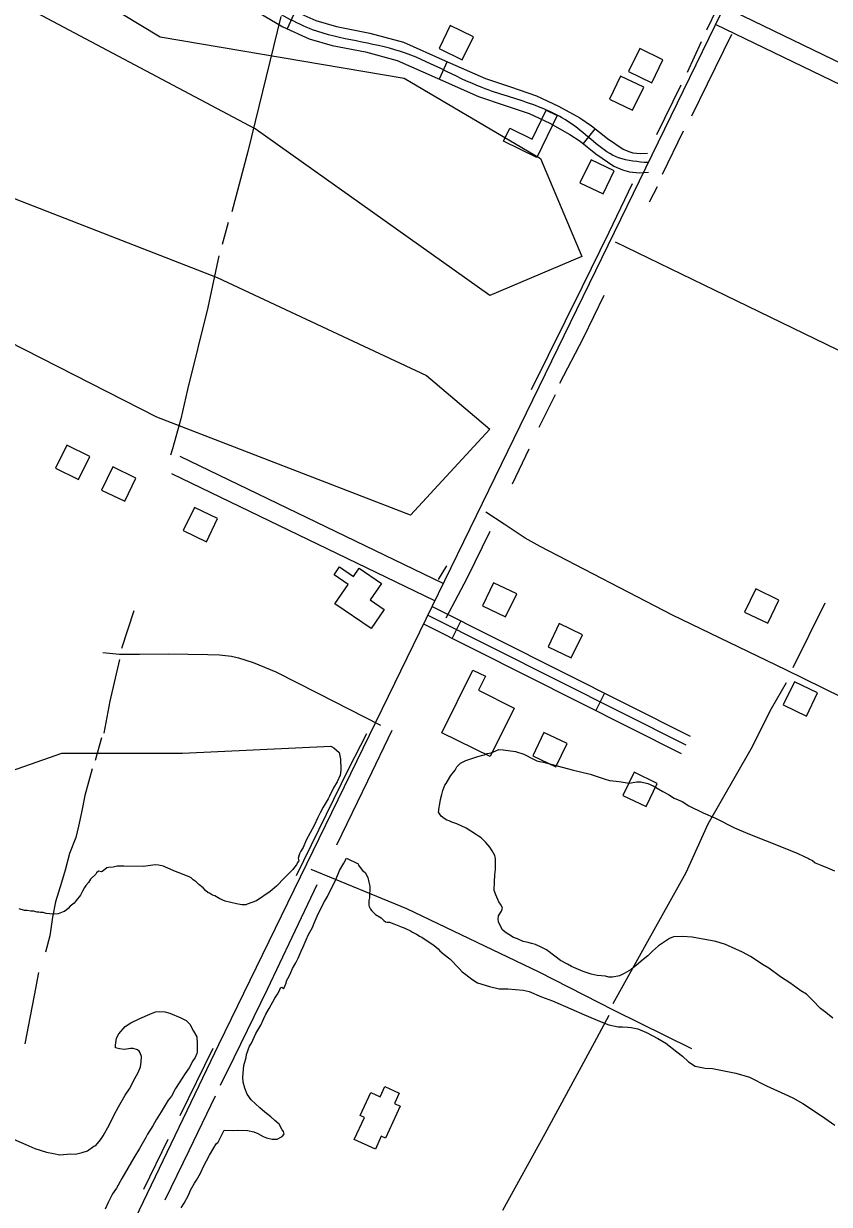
# Model space of a CAD drawing. Extents: x 3598634 to 3636690, y 517270 to 542944.
# Drawn here: x 3620831 to 3622085, y 529067 to 530905 of the extents above; entities that cross this region are included whole.
import ezdxf

# ---------------------------------------------------------------- set-up
doc = ezdxf.new("R2010")
doc.units = 0
for name, color, linetype in [('V-BLDG-OTLN', 7, 'Continuous'), ('V-ROAD-CNTR', 7, 'Continuous'), ('V-SITE-VEGE', 7, 'Continuous'), ('V-TOPO-SHOR', 7, 'Continuous')]:
    doc.layers.add(name, color=color, linetype=linetype)

msp = doc.modelspace()

# ---------------------------------------------------------------- linework, layer by layer
at = {"layer": 'V-BLDG-OTLN'}
for points in [[(3621513.5, 530848.1), (3621530.9, 530884.1), (3621494.9, 530901.6), (3621477.5, 530865.6)], [(3621808.2, 530812.4), (3621825.6, 530848.4), (3621789.6, 530865.8), (3621772.2, 530829.8)], [(3621778.4, 530769.6), (3621795.9, 530805.6), (3621759.9, 530823), (3621742.4, 530787.1)], [(3621661.3, 530761.5), (3621629.6, 530696.4), (3621577.8, 530721.6), (3621587.5, 530741.6), (3621622.1, 530724.8), (3621644.1, 530769.9)], [(3621732.5, 530639.4), (3621749.9, 530675.4), (3621713.9, 530692.8), (3621696.5, 530656.8)], [(3620916.9, 530195.1), (3620934.5, 530231), (3620898.5, 530248.5), (3620881, 530212.6)], [(3620988.6, 530161.3), (3621006.1, 530197.3), (3620970.1, 530214.8), (3620952.6, 530178.8)], [(3621115.6, 530098.3), (3621133.1, 530134.2), (3621097.1, 530151.7), (3621079.6, 530115.8)], [(3621371.7, 529963.3), (3621315.4, 530001.9), (3621336, 530032), (3621314.4, 530046.8), (3621322.8, 530059.1), (3621344.5, 530044.3), (3621353.2, 530057.1), (3621387.7, 530033.4), (3621370.1, 530007.7), (3621391.9, 529992.7)], [(3621562.2, 530034.5), (3621544.9, 529998.5), (3621580.9, 529981.2), (3621598.2, 530017.2)], [(3621970.1, 530024.9), (3621952.8, 529988.9), (3621988.8, 529971.6), (3622006.2, 530007.6)], [(3621664.3, 529970.9), (3621647, 529934.9), (3621683.1, 529917.6), (3621700.4, 529953.6)], [(3621594.4, 529839.5), (3621556.9, 529763.9), (3621481.9, 529801.2), (3621530.2, 529898.5), (3621549.6, 529888.9), (3621538.8, 529867.1)], [(3622030.2, 529880.4), (3622012.9, 529844.4), (3622049, 529827.1), (3622066.3, 529863.1)], [(3621640.4, 529801.4), (3621623.1, 529765.4), (3621659.2, 529748.1), (3621676.5, 529784.1)], [(3621780.8, 529739.6), (3621763.5, 529703.6), (3621799.5, 529686.2), (3621816.8, 529722.3)], [(3621355, 529205.6), (3621371.2, 529241.1), (3621385.7, 529234.5), (3621393.1, 529250.6), (3621415.4, 529240.3), (3621408, 529224.2), (3621417.2, 529219.9), (3621394.4, 529170), (3621387.5, 529173.1), (3621378.4, 529153.2), (3621345.6, 529168.2), (3621361.4, 529202.6)]]:
    msp.add_lwpolyline(points, close=True, dxfattribs=at)
at = {"layer": 'V-ROAD-CNTR'}
for p, q in [((3621253.7, 530923.7), (3621241.4, 530896.3)), ((3621490, 530845.5), (3621477.8, 530818.1)), ((3621720.3, 530741.3), (3621701.5, 530717.8)), ((3621511.4, 529975), (3621498, 529948.2)), ((3621734.8, 529862.6), (3621721.3, 529835.8))]:
    msp.add_line(p, q, dxfattribs=at)
for points in [[(3621135, 529316.2), (3622502.4, 532125.7), (3623580.8, 534351.7)], [(3621683, 531537), (3623653.2, 530580.9), (3623664.9, 530578.1), (3623677.7, 530563.9), (3623684.4, 530542.3), (3623686.1, 530502.1), (3623679, 530481.8), (3623523.7, 530169.8), (3623507, 530155.5), (3623482.2, 530151.9), (3623455.4, 530158.3), (3623142.4, 530306.4), (3621907.5, 530903.4)], [(3621669.9, 531510), (3623643.1, 530552.5), (3623648.8, 530551.1), (3623651, 530548.7), (3623654.6, 530537.1), (3623655.9, 530506.6), (3623651.3, 530493.5), (3623499.6, 530188.6), (3623494.1, 530183.9), (3623483.6, 530182.4), (3623465.5, 530186.8), (3623155.4, 530333.5), (3621920.6, 530930.4)], [(3621211.9, 530947.7), (3621248.4, 530926), (3621286, 530909.2), (3621318.2, 530899.8), (3621370, 530889.6), (3621422.3, 530875.5), (3621486.9, 530846.8), (3621549.7, 530819), (3621588.6, 530806.1), (3621628.9, 530792.4), (3621663.4, 530776.1), (3621696.5, 530757.8), (3621714.8, 530745.6), (3621739.4, 530726), (3621764, 530709), (3621772.7, 530705.3), (3621779.1, 530703.7), (3621790.1, 530702.5), (3621801.9, 530703.1)], [(3621196.6, 530921.9), (3621234.6, 530899.4), (3621275.6, 530880.9), (3621311.1, 530870.6), (3621363.2, 530860.4), (3621412.3, 530847.1), (3621474.7, 530819.4), (3621538.9, 530791), (3621579, 530777.7), (3621617.7, 530764.5), (3621649.7, 530749.4), (3621680.9, 530732.1), (3621697.1, 530721.4), (3621721.4, 530701.9), (3621749.5, 530682.6), (3621763, 530676.8), (3621773.9, 530674), (3621789.4, 530672.5), (3621803.5, 530673.2)], [(3622301.4, 530297.8), (3622132.5, 530380), (3621922.9, 530481.4), (3621751.8, 530564.4)], [(3621483.9, 530033.2), (3621074.7, 530231.1)], [(3621470.8, 530006.2), (3621061.6, 530204.1)], [(3622581, 529631.5), (3622374, 529729.3), (3622134.2, 529841.3), (3622017.1, 529898.8), (3621840.4, 529984.2), (3621634.6, 530090.9), (3621611.3, 530103.8), (3621578.8, 530125.4), (3621550.4, 530144.3)], [(3621466.8, 529997.5), (3621867.8, 529795.7)], [(3621460, 529984.1), (3621861.1, 529782.3)], [(3621453.3, 529970.7), (3621854.3, 529768.9)], [(3620954.6, 529925.9), (3620980.2, 529923.2), (3621011.3, 529923.6), (3621056.9, 529923.8), (3621117.7, 529922.7), (3621136.2, 529922.4), (3621154.6, 529920.1), (3621165.7, 529917.5), (3621188.4, 529910.4), (3621223.4, 529896), (3621287.7, 529863), (3621386.2, 529812.9)], [(3621277.9, 529588.9), (3621427, 529527.7), (3621632.5, 529429.2), (3621749.5, 529369.6), (3621869.9, 529309.8)], [(3621281.4, 526326.6), (3620011.3, 526964), (3620486.7, 527965.8), (3621135, 529316.2)]]:
    msp.add_lwpolyline(points, dxfattribs=at)
msp.add_spline([(3621802.7, 530688.2), (3621756.8, 530695.8), (3621688.7, 530745), (3621623.3, 530778.5), (3621544.3, 530805), (3621417.3, 530861.3), (3621280.8, 530895.1), (3621204.2, 530934.8)], degree=3, dxfattribs=at)
at = {"layer": 'V-SITE-VEGE'}
for points in [[(3620594.8, 531032.2), (3620506, 530870.3), (3620787.2, 530643.6), (3621132.4, 530509.5), (3621457.9, 530356.9), (3621556.5, 530273.6), (3621433.2, 530139.5), (3621038.7, 530292.1), (3620422.2, 530606.6), (3620229.9, 530676)], [(3620890.7, 530976.7), (3621043.6, 530884.2), (3621423.4, 530819.4), (3621635.4, 530694.5), (3621699.6, 530541.9), (3621556.5, 530481.7), (3621191.6, 530740.8), (3620851.3, 530921.2)], [(3620693.9, 529700.2), (3620890.9, 529769.4), (3621078.2, 529769.4), (3621309.3, 529780.2)], [(3621309.3, 529780.2), (3621313.8, 529777.6), (3621321.9, 529770.3), (3621324.3, 529760), (3621324.2, 529754.9), (3621324.7, 529749.1), (3621324.6, 529742.7), (3621323.8, 529735), (3621319.1, 529724.8), (3621313.1, 529715.3), (3621307.1, 529702.6), (3621305.1, 529698.2), (3621300.4, 529690.6), (3621297.1, 529685.5), (3621292.4, 529676.6), (3621289.1, 529669), (3621283, 529656.9), (3621271, 529634.1), (3621266.3, 529622.6), (3621262.3, 529616.9), (3621260.3, 529612.5), (3621258.3, 529606.1), (3621259.4, 529601.6), (3621257.5, 529599.1), (3621255.5, 529595.3), (3621252.8, 529592.1), (3621250.2, 529588.3), (3621243.6, 529582), (3621237.1, 529575.1), (3621224.6, 529562.5), (3621214.8, 529553.8), (3621193.4, 529539.4), (3621179.2, 529534.6), (3621177.2, 529533.4), (3621170.8, 529533.5), (3621162.5, 529534.9), (3621144.6, 529539.2), (3621136.3, 529542.5), (3621128.7, 529547.2), (3621124.9, 529548.5), (3621120.5, 529551.2), (3621118.6, 529551.9), (3621114.1, 529555.8), (3621110.4, 529559.8), (3621104.1, 529565), (3621099.7, 529569), (3621095.2, 529572.3), (3621092.1, 529575.5), (3621087.6, 529577.5), (3621084.5, 529578.2), (3621075.6, 529582.3), (3621067.3, 529585), (3621052, 529591.8), (3621048.8, 529593.7), (3621041.2, 529595.2), (3621036, 529595.3), (3621018, 529593.1), (3620987.2, 529593.7), (3620977, 529593.3), (3620970.5, 529592.1), (3620963.5, 529591.6), (3620960.9, 529591.1), (3620955, 529586), (3620952.4, 529584.8), (3620947.9, 529585.6), (3620944.7, 529583.1), (3620943.4, 529581.2), (3620935.5, 529573), (3620932.2, 529567.9), (3620928.2, 529563.5), (3620926.2, 529560.3), (3620922.9, 529554.6), (3620919.6, 529548.3), (3620913, 529540.1), (3620909.7, 529535.7), (3620903.8, 529531.3), (3620900.6, 529527.5), (3620894.7, 529523.1), (3620892.7, 529522.5), (3620885, 529519.5), (3620879.2, 529519), (3620872.1, 529519.1), (3620866.4, 529519.9), (3620861.9, 529521.2), (3620857.4, 529521.3), (3620854.9, 529522), (3620852.3, 529522.1), (3620846.6, 529523.5), (3620842.7, 529523.6), (3620837, 529524.3), (3620832.5, 529524.4), (3620824.2, 529527.2)], [(3621493, 529664.2), (3621489.8, 529664.9), (3621485.4, 529667.5), (3621481, 529671.5), (3621476.6, 529677.3), (3621477.3, 529679.9), (3621477.3, 529682.4), (3621478.8, 529690.7), (3621479.6, 529697.1), (3621481.6, 529704.8), (3621483.1, 529711.2), (3621486.4, 529719.5), (3621488.4, 529722), (3621494.4, 529732.1), (3621495.7, 529734.7), (3621502.3, 529742.9), (3621505, 529748), (3621510.9, 529753.6), (3621519.3, 529757.9), (3621538, 529764), (3621545.8, 529766.4), (3621548.4, 529766.9), (3621552.2, 529768.8), (3621558.7, 529769.9), (3621565.8, 529773), (3621570.3, 529774.8), (3621577.4, 529774.7), (3621596.6, 529771.7), (3621609.3, 529767.6), (3621624.6, 529760.2), (3621629.7, 529757.6), (3621633.5, 529756.2), (3621639.9, 529755.4), (3621684.5, 529743.6), (3621712.6, 529736.6), (3621720.3, 529733.9), (3621735.6, 529729.1), (3621742.6, 529727), (3621752.8, 529725.5), (3621760.5, 529724.7), (3621773.3, 529722.5), (3621784.9, 529724.9), (3621791.3, 529724.7), (3621802.1, 529721.9), (3621810.4, 529718.6), (3621825.6, 529709.9), (3621834.5, 529705.2), (3621843.4, 529699.3), (3621855.5, 529693.9), (3621866.2, 529687.3), (3621888.5, 529676.5), (3621907.6, 529668.4), (3621936.8, 529653.1), (3621957.7, 529644.3), (3622012.5, 529622.7), (3622035.4, 529613.2), (3622044.3, 529609.2), (3622051.9, 529605.2), (3622053.8, 529604.5), (3622058.3, 529602.5), (3622062.7, 529598.5), (3622070.3, 529595.8), (3622081.8, 529591.1), (3622092.6, 529586.4)], [(3622089.8, 529356.7), (3622079, 529365.9), (3622070.8, 529371.9), (3622058.3, 529385), (3622048.8, 529394.1), (3622040, 529399.5), (3622022.9, 529412), (3622008.3, 529421.3), (3621990.6, 529434.5), (3621980.5, 529440.5), (3621969.1, 529448.4), (3621962.1, 529453), (3621949.4, 529459.7), (3621939.3, 529464.4), (3621922.8, 529471.8), (3621908.1, 529476), (3621871, 529483.1), (3621856.3, 529484.1), (3621842.2, 529483.7), (3621835.7, 529480.7), (3621818.8, 529469.5), (3621809.6, 529461.3), (3621802.4, 529453.7), (3621795.2, 529448.1), (3621784.8, 529439.4), (3621776.3, 529432.5), (3621765.3, 529426.3), (3621758.1, 529422.6), (3621747.2, 529420.9), (3621741.4, 529421), (3621736.3, 529422.4), (3621723.5, 529423.3), (3621713.9, 529425.4), (3621701.8, 529429.5), (3621683.4, 529437.6), (3621677, 529440.9), (3621666.2, 529446.9), (3621657.4, 529453.5), (3621644.8, 529463.4), (3621637.1, 529466.8), (3621627.6, 529471.5), (3621621.2, 529472.9), (3621616.1, 529474.9), (3621608.5, 529476.3), (3621599.6, 529480.4), (3621593.2, 529482.4), (3621586.2, 529487.1), (3621580.5, 529491), (3621576.1, 529494.3), (3621573.6, 529498.9), (3621569.9, 529506.7), (3621569.4, 529511.2), (3621570.1, 529516.3), (3621571.5, 529518.8), (3621574.8, 529523.2), (3621576.2, 529528.3), (3621574.3, 529532.9), (3621570.6, 529538.1), (3621565.7, 529549.1), (3621563.3, 529555.6), (3621563.5, 529569), (3621564.4, 529579.9), (3621565.2, 529588.2), (3621565.4, 529596.6), (3621565.5, 529604.3), (3621565, 529608.1), (3621564.4, 529610.1), (3621560, 529617.2), (3621556.3, 529623.1), (3621550, 529630.3), (3621543.1, 529637.5), (3621538.7, 529640.1), (3621534.3, 529643.4), (3621519.7, 529652.7), (3621505.1, 529659.4), (3621497.4, 529662.1), (3621493, 529664.2)], [(3621076.4, 529061.9), (3621081, 529068.9), (3621087.7, 529081.6), (3621091.1, 529089.2), (3621097.1, 529100), (3621100.4, 529105.1), (3621106.4, 529115.8), (3621111.1, 529126), (3621120.4, 529143.8), (3621127.1, 529155.2), (3621131, 529161.5), (3621133.7, 529164), (3621135.7, 529167.2), (3621138.3, 529172.3), (3621143, 529182.5), (3621157.8, 529182.2), (3621164.2, 529182.7), (3621179.6, 529182.3), (3621189.2, 529180.2), (3621195.5, 529177.5), (3621203.8, 529172.9), (3621208.9, 529170.8), (3621217.8, 529168.7), (3621225.5, 529168.6), (3621233.3, 529172.9), (3621236.6, 529176.7), (3621235.4, 529180.6), (3621233.5, 529183.2), (3621228.6, 529192.2), (3621222.3, 529197.5), (3621216, 529203.4), (3621206.5, 529210.7), (3621198.9, 529217.2), (3621185.1, 529229.7), (3621178.8, 529238.8), (3621175.2, 529247.9), (3621172.8, 529257.6), (3621172.3, 529265.3), (3621174, 529283.2), (3621177.4, 529296), (3621178.2, 529300.4), (3621182.9, 529313.2), (3621185.6, 529318.2), (3621192.3, 529332.9), (3621197, 529341.1), (3621200.3, 529346.2), (3621205, 529356.3), (3621208.3, 529363.3), (3621213, 529372.2), (3621222.3, 529388.1), (3621226.3, 529394.4), (3621229, 529398.8), (3621231, 529403.9), (3621232.9, 529405.2), (3621235.5, 529402.5), (3621236.8, 529404.4), (3621237.5, 529407), (3621239.5, 529411.4), (3621240.2, 529415.3), (3621244.2, 529422.3), (3621246.9, 529428), (3621249.6, 529434.3), (3621254.9, 529443.2), (3621258.3, 529450.2), (3621263, 529461), (3621266.3, 529468), (3621271, 529478.8), (3621274.4, 529487.1), (3621280.4, 529497.9), (3621283.1, 529504.9), (3621287.8, 529515.7), (3621291.9, 529524.6), (3621299.2, 529538.5), (3621303.9, 529546.1), (3621310.6, 529560.1), (3621315.2, 529569), (3621321.3, 529582.4), (3621322.7, 529586.8), (3621329.3, 529598.2), (3621333.3, 529605.8), (3621351.7, 529597.1)], [(3621351.7, 529597.1), (3621352.3, 529595.2), (3621354.8, 529591.3), (3621358.6, 529586.7), (3621362.4, 529583.4), (3621366.7, 529575.6), (3621368.5, 529568.6), (3621369.6, 529562.1), (3621369.3, 529544.2), (3621368.5, 529540.3), (3621368.4, 529532.6), (3621369, 529530.7), (3621370.8, 529526.8), (3621372.7, 529524.2), (3621378.4, 529518.3), (3621387.2, 529513), (3621391.6, 529509), (3621394.2, 529507.1), (3621396.7, 529506.4), (3621400.6, 529506.3), (3621406.9, 529503.6), (3621420.3, 529498.8), (3621424.1, 529496.8), (3621433, 529492.8), (3621436.2, 529490.8), (3621442.5, 529487.5), (3621448.2, 529484.1), (3621450.8, 529482.8), (3621452.7, 529481.5), (3621457.1, 529478.8), (3621469.8, 529470.2), (3621476.1, 529465), (3621478.6, 529461.7), (3621485.5, 529455.8), (3621494.3, 529449.2), (3621508.8, 529434.1), (3621513.2, 529428.9), (3621518.9, 529424.9), (3621528.3, 529417.7), (3621537.2, 529411.7), (3621555.7, 529406.2), (3621571, 529402.7), (3621584.5, 529402.4), (3621608.2, 529400.6), (3621617.8, 529398.5), (3621636.8, 529390.4), (3621654, 529383.7), (3621682.7, 529371.5), (3621703.6, 529362.1), (3621729.7, 529351.3), (3621741.8, 529346.6), (3621755.9, 529343.7), (3621762.9, 529343.6), (3621771.2, 529342.8), (3621776.4, 529342.6), (3621786.6, 529340.5), (3621799.9, 529334.5), (3621817.7, 529325.1), (3621830.4, 529317.8), (3621847.4, 529304.6), (3621856.3, 529298), (3621865.7, 529288.8), (3621875.9, 529282.2), (3621891.2, 529279.3), (3621902.7, 529278.5), (3621939.1, 529271.3), (3621960.2, 529265.1), (3621986.9, 529251.7), (3621998.3, 529246.3), (3622015.5, 529238.9), (3622027.5, 529232.9), (3622043.4, 529224.2), (3622067.5, 529208.3), (3622077.6, 529201.1), (3622092.8, 529190.5)], [(3620996.1, 529247.1), (3621004.2, 529263), (3621009.5, 529272.5), (3621012.9, 529281.4), (3621014.3, 529288.4), (3621014.5, 529297.4), (3621012.7, 529303.2), (3621010.8, 529305.8), (3621008.3, 529307.8), (3621001.9, 529309.8), (3620997.4, 529309.9), (3620988.4, 529308.2), (3620980.7, 529309), (3620974.4, 529311), (3620974.4, 529314.9), (3620976, 529325.8), (3620979.3, 529332.8), (3620989.2, 529344.1), (3620998.3, 529349.7), (3621011.9, 529356.5), (3621027.4, 529363.2), (3621036.5, 529366.9), (3621042.3, 529367.4), (3621051.2, 529366.6), (3621058.9, 529364.5), (3621076.1, 529357.7), (3621084.3, 529353.1), (3621090, 529347.8), (3621095.5, 529336.8), (3621100.5, 529327.7), (3621101.5, 529316.8), (3621101.3, 529303.9), (3621100.6, 529302), (3621097.9, 529295.7), (3621094.6, 529290.6), (3621088.6, 529279.8), (3621082.6, 529271), (3621073.3, 529256.4), (3621067.4, 529247.5), (3621061.4, 529235.5), (3621056.1, 529229.2), (3621050.1, 529219), (3621045.5, 529211.4), (3621037.5, 529198.8), (3621032.2, 529189.2), (3621024.2, 529176.6), (3621021.5, 529171.5), (3621011.6, 529154.4), (3621002.9, 529139.8), (3620984.3, 529107.5), (3620975.6, 529092.2), (3620969.7, 529083.4), (3620963, 529070), (3620958.3, 529059.9)], [(3620811.7, 529170), (3620834.6, 529160.6), (3620848.6, 529153.9), (3620867.1, 529148.4), (3620877.9, 529146.2), (3620887.5, 529144.1), (3620904.9, 529145.7), (3620911.9, 529145.5), (3620922.2, 529147.9), (3620930.6, 529150.3), (3620940.4, 529157.8), (3620943.6, 529159), (3620950.9, 529167.8), (3620954.9, 529174.1), (3620964.8, 529191.3), (3620972.2, 529206.5), (3620978.9, 529219.2), (3620989.5, 529236.9), (3620996.1, 529247.1)]]:
    msp.add_lwpolyline(points, dxfattribs=at)
at = {"layer": 'V-TOPO-SHOR'}
for p, q in [((3621884.9, 530876), (3621863.2, 530828.3)), ((3621853.3, 530809), (3621815.6, 530731.7)), ((3621857, 530737), (3621824.4, 530669.9)), ((3621816.8, 530650.5), (3621804.3, 530626.7)), ((3621149.3, 530595.2), (3621140.2, 530560.6)), ((3621657.9, 530327), (3621632.8, 530276)), ((3621617.1, 530242.5), (3621591.2, 530187.7)), ((3621489.3, 530060.6), (3621476.3, 530039.5)), ((3622077.3, 530002.6), (3622027.5, 529902.3)), ((3621002.9, 529990.8), (3620983.4, 529932.3)), ((3620952.3, 529793.1), (3620942.6, 529757.9)), ((3621125.7, 529309.5), (3621074.1, 529205.1)), ((3621055.6, 529168.4), (3621017.9, 529090.4))]:
    msp.add_line(p, q, dxfattribs=at)
for points in [[(3621991.1, 531096.6), (3621957.8, 531027.6), (3621893.4, 530894.2)], [(3621231.4, 530915.4), (3621180.1, 530705.3), (3621155.4, 530611.4)], [(3621932.2, 530887.7), (3621894.5, 530810.4), (3621870.1, 530760.7)], [(3621777.9, 530655), (3621741.6, 530579.5), (3621700.2, 530495.1), (3621620.5, 530334.7)], [(3621134.7, 530543.1), (3621118, 530462.6), (3621086.2, 530335.4), (3621075.9, 530289.7), (3621062.9, 530242.8), (3621059.8, 530233)], [(3621734, 530481.6), (3621701.5, 530415.2), (3621664.7, 530344.4)], [(3621556.3, 530114.1), (3621520.8, 530041.3), (3621487.8, 529979.6)], [(3620980.5, 529915.3), (3620965.2, 529850), (3620956, 529800.2)], [(3622017.3, 529878.8), (3621993.9, 529838.1), (3621962.5, 529775.3), (3621895.4, 529658.7), (3621861.3, 529582.9), (3621799.3, 529471.6), (3621747.8, 529379.5)], [(3621364.7, 529799.4), (3621336.7, 529744.7), (3621255.4, 529578.4)], [(3621404.1, 529804.8), (3621366.3, 529725.5), (3621318.1, 529626.2)], [(3620937.9, 529745), (3620926.5, 529703.3), (3620921.2, 529677.1), (3620916.8, 529655.5), (3620912.5, 529637.9), (3620902.7, 529613.3), (3620896, 529587.2), (3620890.4, 529568.3), (3620880.9, 529537.8), (3620876.4, 529514.2), (3620872.2, 529485.3), (3620865.6, 529459.9)], [(3621287.2, 529564.3), (3621248.5, 529482.4), (3621210, 529401.8), (3621158.2, 529295.4), (3621136.8, 529252.3)], [(3620854.7, 529428.1), (3620847.6, 529392.1), (3620841.3, 529360.1), (3620833.1, 529316.9)], [(3621741.4, 529361.3), (3621718.6, 529318.6), (3621641.9, 529177.1), (3621576, 529057.7)], [(3621129.3, 529235.5), (3621088.5, 529150.3), (3621050.9, 529073.7)]]:
    msp.add_lwpolyline(points, dxfattribs=at)

doc.saveas('drawing.dxf')
